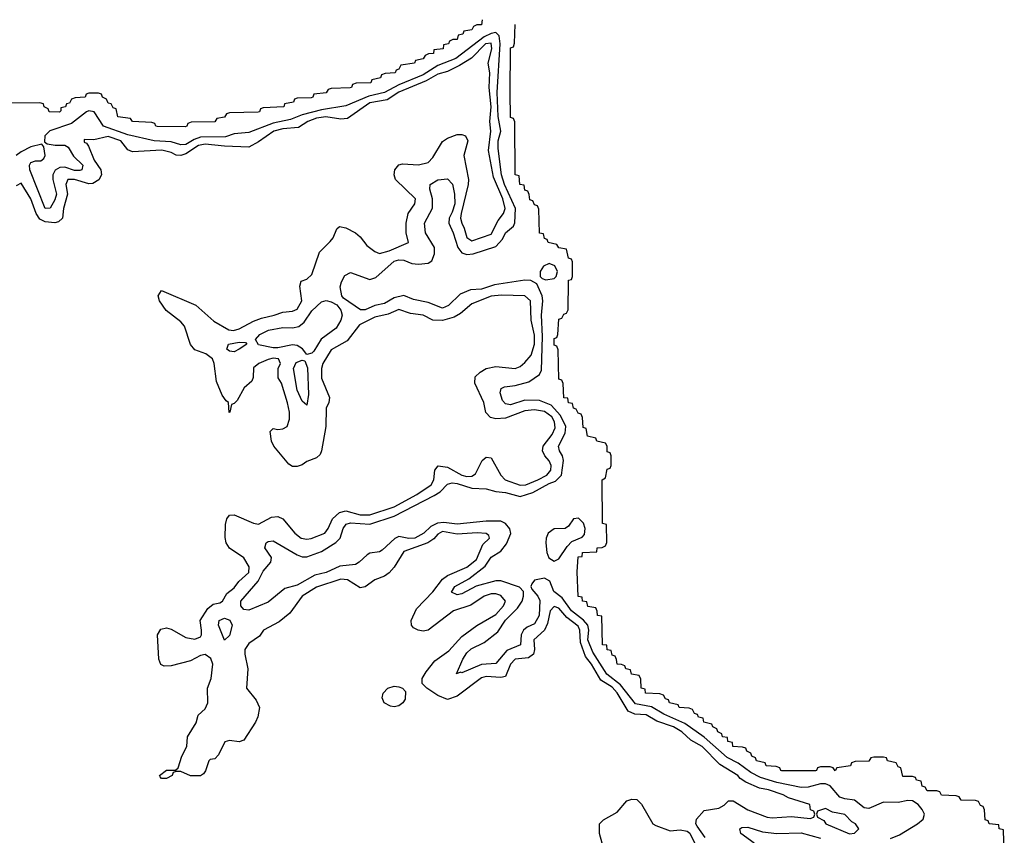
# Model space of a CAD drawing. Header units: inches. Extents: x 2710751 to 2829008, y 857003 to 965602.
# Tile 266 of 320: x 2781604 to 2785669, y 870263 to 873630. Entities that reach past the tile are written whole.
import ezdxf

# ---------------------------------------------------------------- set-up
doc = ezdxf.new("R2010")
doc.units = ezdxf.units.IN
doc.header["$MEASUREMENT"] = 0
doc.layers.add('C7887', color=7, linetype='Continuous')

msp = doc.modelspace()

# ---------------------------------------------------------------- linework, layer by layer
at = {"layer": 'C7887', "color": 2}
for points, elevation in [([(2783514, 873630), (2783510, 873609), (2783491.6, 873608.4), (2783478, 873602), (2783470, 873588), (2783438, 873582), (2783434, 873570), (2783414, 873566), (2783410, 873548.7), (2783392, 873548), (2783378, 873542), (2783374, 873530), (2783354, 873526), (2783352, 873510), (2783314, 873506), (2783312, 873490), (2783291.6, 873488.4), (2783278, 873482), (2783270, 873468), (2783238, 873462), (2783234, 873450), (2783178, 873442), (2783170, 873426), (2783158, 873422), (2783154, 873410), (2783112.7, 873407.3), (2783098, 873402), (2783094, 873390), (2783058, 873382), (2783054, 873370), (2782992.7, 873367.3), (2782978, 873362), (2782974, 873350), (2782969, 873349), (2782890, 873346), (2782878, 873342), (2782870, 873328), (2782818, 873322), (2782814, 873310), (2782807.3, 873307.3), (2782750, 873306), (2782738, 873302), (2782734, 873290), (2782698, 873282), (2782694, 873270), (2782610, 873266), (2782598, 873262), (2782594, 873250), (2782588.4, 873248.4), (2782470, 873246), (2782458, 873242), (2782450, 873228), (2782418, 873222), (2782410, 873208.7), (2782312.7, 873207.3), (2782298, 873202), (2782294, 873190), (2782287.3, 873187.3), (2782171.1, 873188.9), (2782166, 873190), (2782162, 873202), (2782150, 873206), (2782070, 873209), (2782062, 873222), (2782010, 873229), (2782002, 873262), (2781990, 873266), (2781982, 873282), (2781970, 873286), (2781962, 873302), (2781946, 873310), (2781942, 873322), (2781930, 873326), (2781890, 873326), (2781878, 873322), (2781874, 873310), (2781832.7, 873307.3), (2781818, 873302), (2781810, 873286), (2781798, 873282), (2781794, 873270), (2781774, 873266), (2781774, 873254), (2781768.7, 873248.7), (2781726, 873250), (2781722, 873262), (2781706, 873270), (2781702, 873282), (2781687.3, 873287.3), (2781570, 873286)], -2), ([(2785668.7, 870190), (2785666, 870286), (2785648, 870290), (2785646, 870306), (2785606, 870310), (2785602, 870322), (2785590, 870326), (2785587.3, 870367.3), (2785582, 870382), (2785570, 870386), (2785562, 870402), (2785550, 870406), (2785490, 870408), (2785482, 870422), (2785470, 870426), (2785410, 870428.7), (2785402, 870442), (2785390, 870446), (2785350, 870446), (2785342, 870462), (2785330, 870466), (2785326, 870486), (2785306, 870490), (2785302, 870502), (2785290, 870506), (2785250, 870506), (2785242, 870542), (2785230, 870546), (2785222, 870562), (2785186, 870570), (2785182, 870582), (2785170, 870586), (2785130, 870586), (2785118, 870582), (2785110, 870568.7), (2785052.7, 870567.3), (2785038, 870562), (2785034, 870550), (2784978, 870542), (2784970, 870529), (2784962, 870542), (2784950, 870546), (2784910, 870546), (2784898, 870542), (2784894, 870530), (2784888.9, 870528.9), (2784750.9, 870529.1), (2784746, 870530), (2784742, 870542), (2784727.3, 870547.3), (2784686, 870550), (2784682, 870562), (2784646, 870570), (2784642, 870582), (2784626, 870590), (2784622, 870602), (2784606, 870610), (2784602, 870622), (2784587.3, 870627.3), (2784548, 870630), (2784546, 870646), (2784528, 870650), (2784526, 870666), (2784506, 870670), (2784502, 870682), (2784486, 870690), (2784482, 870702), (2784466, 870710), (2784462, 870722), (2784428, 870730), (2784426, 870746), (2784406, 870750), (2784402, 870762), (2784390, 870766), (2784382, 870782), (2784367.3, 870787.3), (2784326, 870790), (2784322, 870802), (2784286, 870810), (2784282, 870822), (2784270, 870826), (2784262, 870842), (2784247.3, 870847.3), (2784188, 870850), (2784186, 870866), (2784169.2, 870870), (2784168, 870908), (2784162, 870922), (2784130, 870928), (2784126, 870946), (2784106, 870950), (2784102, 870962), (2784088, 870968), (2784070, 870968.7), (2784068.4, 870988.4), (2784062, 871002), (2784050, 871006), (2784046, 871026), (2784030, 871028), (2784027.3, 871047.3), (2784010, 871048.7), (2784007.3, 871167.3), (2783989, 871170), (2783988.4, 871188.4), (2783982, 871202), (2783950, 871208), (2783946, 871226), (2783928, 871230), (2783926, 871246), (2783910, 871248), (2783906, 871350), (2783910, 871412), (2783926, 871414), (2783928, 871430), (2783987.3, 871432.7), (2783988.7, 871450), (2784008.4, 871451.6), (2784022, 871458), (2784028, 871472), (2784026, 871546), (2784009.4, 871550), (2784008, 871730), (2784022, 871738), (2784030, 871774), (2784042, 871778), (2784046, 871790), (2784046, 871830), (2784042, 871842), (2784030, 871846), (2784028.9, 871868.9), (2784022, 871882), (2783986, 871890), (2783982, 871902), (2783948, 871910), (2783942, 871942), (2783930, 871946), (2783927.3, 871987.3), (2783922, 872002), (2783910, 872006), (2783902, 872022), (2783890, 872026), (2783886, 872046), (2783870, 872048), (2783867.3, 872067.3), (2783850, 872068.7), (2783848, 872128), (2783842, 872142), (2783830, 872146), (2783827.3, 872267.3), (2783822, 872282), (2783810, 872286), (2783810, 872314), (2783822, 872318), (2783826, 872330), (2783830, 872394), (2783842, 872398), (2783850, 872414), (2783862, 872418), (2783868, 872432), (2783869.2, 872549.2), (2783870, 872554), (2783882, 872558), (2783886, 872570), (2783886, 872630), (2783882, 872642), (2783870, 872646), (2783862, 872682), (2783830, 872688), (2783822, 872702), (2783786, 872710), (2783782, 872722), (2783770, 872726), (2783766, 872746), (2783750, 872748), (2783747.3, 872847.3), (2783742, 872862), (2783730, 872866), (2783722, 872882), (2783710, 872886), (2783708, 872908), (2783702, 872922), (2783690, 872926), (2783687.3, 872947.3), (2783669.3, 872950), (2783666, 872986), (2783649.4, 872990), (2783648.4, 873208.4), (2783642, 873222), (2783630, 873226), (2783629.3, 873330), (2783629.7, 873510), (2783630, 873514), (2783642, 873518), (2783647.3, 873532.7), (2783649.8, 873610.2)], -2), ([(2785199.5, 870250), (2785235.5, 870264.5), (2785309.8, 870310.2), (2785334, 870330), (2785338.7, 870350), (2785329.7, 870370), (2785312.4, 870390), (2785290, 870405.7), (2785270, 870407.1), (2785230, 870398.9), (2785170, 870399.7), (2785110, 870373), (2785090, 870376.9), (2785050, 870408), (2785010, 870413.3), (2784990, 870420.5), (2784950, 870466.6), (2784930, 870475.8), (2784910, 870475.5), (2784858.5, 870461.5), (2784830, 870460.3), (2784730, 870480.2), (2784661.8, 870501.8), (2784621.7, 870521.7), (2784570, 870560.3), (2784524.3, 870584.3), (2784430, 870668.1), (2784350, 870724), (2784262.6, 870762.6), (2784212.9, 870792.9), (2784145.6, 870805.6), (2784084.4, 870884.4), (2784028.3, 870928.3), (2783970, 871018.3), (2783949.1, 871070), (2783953.2, 871110), (2783949.8, 871130), (2783931.5, 871151.5), (2783881.8, 871190), (2783843, 871243), (2783809.6, 871270), (2783792.4, 871312.4), (2783770, 871324.7), (2783730, 871315.6), (2783718.4, 871301.6), (2783714.9, 871290), (2783718.8, 871278.8), (2783743.8, 871250), (2783751.5, 871231.6), (2783748.8, 871170), (2783730, 871135.6), (2783698.4, 871121.6), (2783683.7, 871110), (2783674, 871090), (2783671.1, 871048.9), (2783614.7, 871025.3), (2783570, 870971.6), (2783510, 870968.6), (2783430, 870934), (2783423.6, 870936.4), (2783408, 870930), (2783433.6, 870990), (2783450, 871015.5), (2783467.7, 871032.3), (2783521.5, 871058.5), (2783577.8, 871102.2), (2783610, 871150.4), (2783659.8, 871200.2), (2783678, 871230), (2783684.2, 871250), (2783683.7, 871270), (2783667.8, 871287.8), (2783590, 871314), (2783570, 871313.3), (2783488.5, 871291.5), (2783430, 871259.6), (2783410, 871255.1), (2783387.2, 871267.2), (2783400.9, 871290), (2783458, 871322), (2783525.8, 871374.2), (2783550, 871410.4), (2783590, 871435.5), (2783614, 871466), (2783631.9, 871508.1), (2783627.8, 871527.8), (2783610, 871549.7), (2783590, 871559.1), (2783530, 871559.8), (2783410, 871547.7), (2783354.7, 871554.7), (2783329.2, 871550.8), (2783301.8, 871538.2), (2783272.4, 871510), (2783234.8, 871490), (2783210, 871488.7), (2783170, 871495.8), (2783152.3, 871487.7), (2783099.9, 871440.1), (2783090, 871433.6), (2783050, 871427.3), (2783038.7, 871421.3), (2783006, 871390), (2782990, 871381), (2782925.9, 871374.1), (2782870, 871347.2), (2782822.6, 871337.4), (2782750, 871295.1), (2782698.2, 871281.8), (2782630, 871225.1), (2782550, 871191.6), (2782530, 871195.6), (2782516.9, 871210), (2782516.9, 871230), (2782588.1, 871311.9), (2782610, 871353.4), (2782641.2, 871390), (2782644, 871410), (2782616, 871450), (2782621.2, 871470), (2782630, 871476.3), (2782650, 871479.1), (2782750, 871420.4), (2782770, 871412.2), (2782790, 871412.2), (2782850, 871434.6), (2782908.9, 871471.1), (2782926.6, 871490), (2782939.7, 871530), (2782952.6, 871547.4), (2782970, 871552.4), (2783050, 871547.8), (2783150, 871580.2), (2783315, 871665), (2783339.4, 871680.6), (2783370, 871712.7), (2783390, 871717.4), (2783410, 871714.7), (2783470, 871695.5), (2783530, 871693.7), (2783570, 871682.6), (2783610, 871678.5), (2783670, 871661.1), (2783722.4, 871677.6), (2783790, 871715.5), (2783815.5, 871724.5), (2783840.7, 871750), (2783849.6, 871810), (2783844.5, 871830), (2783832, 871850), (2783828, 871870), (2783856.5, 871923.5), (2783858.7, 871950), (2783836.6, 871996.6), (2783798.2, 872038.2), (2783750, 872057.6), (2783690, 872059.7), (2783630, 872039.7), (2783610, 872044.2), (2783597.7, 872057.7), (2783587.3, 872090), (2783592.3, 872107.7), (2783605.8, 872114.2), (2783650, 872119.5), (2783705.4, 872134.6), (2783750, 872164.7), (2783757.6, 872182.4), (2783762.7, 872322.7), (2783758.2, 872410), (2783764, 872470), (2783761.1, 872490), (2783739.3, 872539.3), (2783713.8, 872553.8), (2783690, 872555.1), (2783564.3, 872535.7), (2783510, 872517.7), (2783465.7, 872514.3), (2783422.8, 872497.2), (2783374.9, 872450), (2783350, 872439.7), (2783290, 872462.6), (2783230, 872474.3), (2783190, 872491.3), (2783150, 872481.1), (2783110, 872458.3), (2783070, 872449.8), (2783030, 872432.8), (2783011.5, 872431.5), (2782940.5, 872480.5), (2782934.5, 872490), (2782926.8, 872526.8), (2782932, 872548), (2782946.3, 872573.7), (2782970, 872586), (2783050, 872558), (2783074.9, 872565.1), (2783150, 872632.9), (2783170, 872638.9), (2783190, 872637), (2783222.7, 872622.8), (2783250, 872620.3), (2783290, 872624.6), (2783304.9, 872635.1), (2783317, 872663), (2783316, 872690), (2783279.7, 872750), (2783275.6, 872790), (2783308.4, 872851.6), (2783308.4, 872890), (2783297.6, 872930), (2783299.3, 872950), (2783330, 872968.2), (2783370, 872973), (2783390.3, 872950.3), (2783399.6, 872910), (2783400.2, 872870), (2783390, 872835.1), (2783376.9, 872810), (2783375.6, 872790), (2783394.3, 872750), (2783412.7, 872690), (2783430, 872667), (2783450, 872660.3), (2783476.6, 872663.4), (2783570, 872693.7), (2783596.6, 872723.4), (2783610, 872750.5), (2783642.7, 872777.3), (2783648.1, 872791.9), (2783650.8, 872850), (2783605.7, 872950), (2783592.5, 872990), (2783578.9, 873098.9), (2783579.8, 873130), (2783590.8, 873170), (2783579.1, 873230), (2783574.6, 873330), (2783587.1, 873530), (2783583.3, 873563.3), (2783570, 873576.8), (2783550, 873573.3), (2783521.4, 873558.6), (2783404.9, 873470), (2783330, 873441), (2783270, 873402), (2783170, 873361), (2783110, 873329), (2783045.9, 873314.1), (2782950, 873274.5), (2782850, 873258.3), (2782770, 873236.8), (2782722.7, 873217.3), (2782650, 873202.2), (2782550, 873164.7), (2782490, 873158.5), (2782454.2, 873145.8), (2782350, 873144.7), (2782324.5, 873135.5), (2782290, 873114.6), (2782270, 873112.8), (2782230, 873126.2), (2782159, 873130), (2782050, 873154.8), (2781949.8, 873189.8), (2781911.1, 873250), (2781890, 873253.3), (2781880.5, 873250), (2781818.3, 873201.7), (2781729.3, 873170.7), (2781708.5, 873150), (2781706.4, 873126.4), (2781717.3, 873117.3), (2781751.4, 873111.4), (2781790, 873111.7), (2781804.4, 873104.4), (2781826.7, 873066.7), (2781865.5, 873030), (2781861, 873010), (2781852.8, 873007.2), (2781830, 873007.8), (2781790, 873021), (2781770, 873019.7), (2781751.3, 873008.7), (2781741.7, 872990), (2781740.9, 872970), (2781755.8, 872910), (2781750, 872886.6), (2781730, 872851.8), (2781709.7, 872850), (2781646.2, 873010), (2781645.1, 873030), (2781650, 873040.7), (2781670, 873047.2), (2781692.1, 873047.9), (2781703.5, 873056.5), (2781709.7, 873070), (2781704.5, 873104.5), (2781695.5, 873115.5), (2781650, 873105.6), (2781610, 873085.1), (2781590.3, 873069.7)], 2), ([(2784433.6, 870253.6), (2784400.2, 870300.2), (2784395.3, 870310), (2784398, 870330), (2784430, 870364.7), (2784490, 870374.8), (2784512.5, 870387.5), (2784530, 870404.7), (2784550, 870404.7), (2784610, 870367.7), (2784690, 870337.3), (2784710, 870334.8), (2784790, 870340.7), (2784867.3, 870332.7), (2784882, 870338), (2784886, 870350), (2784882, 870362), (2784868.4, 870368.4), (2784866, 870390), (2784777.5, 870417.5), (2784755.3, 870430), (2784695.3, 870450), (2784657.7, 870457.7), (2784602, 870482), (2784578, 870498), (2784569, 870510), (2784494.5, 870554.5), (2784420.9, 870630), (2784375.1, 870655.1), (2784337, 870690), (2784303.7, 870710), (2784234.3, 870734.3), (2784190, 870759.6), (2784143.5, 870763.5), (2784115.4, 870775.4), (2784070, 870851.2), (2784050, 870873.8), (2784002.9, 870902.9), (2783965.1, 870970), (2783940.3, 871000.3), (2783919.1, 871059.1), (2783916.4, 871110), (2783910, 871126.6), (2783862.2, 871162.2), (2783830, 871200.5), (2783810, 871207.3), (2783794.4, 871190), (2783783.2, 871136.8), (2783770.2, 871109.8), (2783726.7, 871070), (2783728.8, 871030), (2783724.9, 871010), (2783703.9, 870996.1), (2783650, 870989.6), (2783630.4, 870970), (2783610, 870919), (2783590, 870914), (2783530, 870918.7), (2783510, 870913.3), (2783410, 870837.6), (2783370, 870822.9), (2783330, 870839.5), (2783285.2, 870870), (2783265.2, 870890), (2783266, 870910), (2783282, 870938), (2783317.5, 870982.5), (2783375.2, 871024.8), (2783430, 871083.8), (2783491.5, 871128.5), (2783570, 871174.9), (2783601.6, 871210), (2783609.1, 871229.1), (2783590, 871253), (2783570, 871259.7), (2783550, 871259.7), (2783522, 871250), (2783466.5, 871213.5), (2783394.8, 871190), (2783290, 871109.5), (2783270, 871105.6), (2783249.7, 871109.7), (2783230, 871119.5), (2783221.6, 871130), (2783219.7, 871150), (2783242.3, 871197.7), (2783310, 871268.4), (2783350, 871320.4), (2783370, 871335.8), (2783449.4, 871370), (2783490, 871401.6), (2783516.4, 871463.6), (2783544, 871490), (2783540.4, 871500.4), (2783529.3, 871509.3), (2783492.3, 871512.2), (2783410, 871505.7), (2783350, 871517.2), (2783330, 871506.3), (2783313.4, 871486.6), (2783289.4, 871470.6), (2783190, 871434.5), (2783150, 871369.2), (2783130, 871346), (2783110, 871332.7), (2783070, 871317.2), (2783030, 871289), (2783010, 871284), (2782957.6, 871317.6), (2782930, 871319.6), (2782830, 871287.3), (2782770.7, 871250), (2782719.6, 871180.4), (2782675.6, 871144.4), (2782611.3, 871110), (2782594.4, 871085.6), (2782550, 871055.3), (2782534, 871030), (2782533.4, 871010), (2782546, 870950), (2782540.5, 870870), (2782580.9, 870820.9), (2782594, 870790), (2782587.5, 870752.5), (2782577.3, 870730), (2782530, 870655.3), (2782510, 870648.7), (2782470, 870654), (2782451.6, 870648.4), (2782425.4, 870594.6), (2782410, 870578), (2782390, 870575.3), (2782384.7, 870570), (2782371.6, 870528.4), (2782363.6, 870516.4), (2782350, 870508), (2782310, 870508), (2782270, 870526), (2782250, 870526), (2782238, 870522), (2782234, 870510), (2782210, 870498), (2782190, 870498), (2782184, 870504), (2782182, 870510), (2782210, 870531.3), (2782248, 870532), (2782258, 870542), (2782274, 870590), (2782294, 870630), (2782297.2, 870670), (2782332.3, 870727.7), (2782341.5, 870758.5), (2782370, 870784.7), (2782381.2, 870810), (2782379.3, 870870), (2782394.5, 870910), (2782400.9, 870970), (2782392.7, 870992.7), (2782370, 871009.2), (2782350, 871005.2), (2782310, 870982.7), (2782230, 870962), (2782200.4, 870960.4), (2782187.3, 870967.3), (2782178, 870990), (2782173.2, 871090), (2782186.3, 871113.7), (2782210, 871119.1), (2782230, 871114), (2782290, 871079.5), (2782326.8, 871073.2), (2782350, 871082.8), (2782354.5, 871090), (2782354.5, 871110), (2782349.4, 871150), (2782381, 871199), (2782402.5, 871217.5), (2782430, 871223), (2782441.2, 871230), (2782459.5, 871260.5), (2782490, 871284.9), (2782509.3, 871310.7), (2782550, 871347.3), (2782551.4, 871371.4), (2782530, 871408.7), (2782470, 871448.7), (2782457.2, 871470), (2782452.9, 871492.9), (2782453.6, 871546.4), (2782459, 871570), (2782470, 871584.7), (2782490, 871586), (2782570, 871551), (2782590, 871547.7), (2782643.2, 871576.8), (2782670, 871578.8), (2782691, 871570), (2782740.7, 871510), (2782766, 871490), (2782790, 871485.5), (2782807.9, 871487.9), (2782864, 871510), (2782878, 871530), (2782895.6, 871570), (2782924.6, 871595.4), (2782950, 871602.6), (2783010, 871586.2), (2783050, 871585.2), (2783150, 871619), (2783243.6, 871670), (2783302.4, 871710), (2783313.7, 871730), (2783318, 871770), (2783332.3, 871787.7), (2783370, 871783.1), (2783430, 871749.2), (2783450, 871744), (2783470, 871744.9), (2783485.4, 871754.6), (2783513.2, 871810), (2783530, 871824), (2783550, 871820.7), (2783590.6, 871750), (2783607.7, 871730), (2783670, 871708), (2783693.2, 871710), (2783742.9, 871730), (2783780.5, 871750), (2783796.8, 871770), (2783797.6, 871790), (2783790, 871809.4), (2783771.5, 871830), (2783762.4, 871850), (2783765.6, 871870), (2783802, 871918), (2783814.3, 871945.7), (2783811.9, 871970), (2783800.4, 871990), (2783770, 872012.8), (2783730, 872019.3), (2783690, 872014.8), (2783610, 871985.1), (2783570, 871982.4), (2783548.1, 871988.1), (2783527.9, 872007.9), (2783519.6, 872050), (2783482.4, 872130), (2783484, 872156), (2783504.6, 872175.4), (2783529.7, 872190.3), (2783570, 872198), (2783650, 872190.4), (2783670, 872198.4), (2783690, 872214.4), (2783715.4, 872244.6), (2783729.7, 872290), (2783730, 872328), (2783715.6, 872390), (2783712.6, 872470), (2783690, 872489.6), (2783592.7, 872492.7), (2783550, 872488), (2783470, 872457.6), (2783423.4, 872416.6), (2783398, 872402), (2783350, 872387.8), (2783309.7, 872389.7), (2783269.5, 872409.5), (2783217.7, 872417.7), (2783170, 872433), (2783125.9, 872414.1), (2783070, 872401.3), (2783006.8, 872370), (2782956.1, 872303.9), (2782890, 872266.6), (2782855.5, 872210), (2782850.6, 872190), (2782850.6, 872150), (2782883, 872070), (2782880.7, 872050), (2782870, 872026), (2782868.2, 871950), (2782850.8, 871850), (2782844.5, 871835.5), (2782830, 871821.2), (2782790, 871806), (2782770, 871792.7), (2782750, 871785.2), (2782730, 871785.2), (2782715.5, 871795.5), (2782654, 871870), (2782644, 871890), (2782638, 871930), (2782650, 871942), (2782670, 871938), (2782690, 871941), (2782708, 871950), (2782718.6, 871981.4), (2782718.4, 872010), (2782710, 872048.7), (2782685.2, 872130), (2782671.9, 872151.9), (2782671.5, 872190), (2782680.5, 872210), (2782673.2, 872230), (2782650, 872232), (2782630, 872227.8), (2782590.8, 872210), (2782570, 872192.7), (2782567.7, 872152.3), (2782562, 872138), (2782531, 872110), (2782502, 872058), (2782490, 872046), (2782478, 872042), (2782472, 872010), (2782468.4, 872008.4), (2782466, 872050), (2782456.4, 872056.4), (2782440.2, 872080.2), (2782416, 872136), (2782407.3, 872210), (2782400.7, 872230), (2782373.2, 872250), (2782326.9, 872266.9), (2782309.7, 872289.7), (2782284.8, 872364.7), (2782270, 872382), (2782209, 872430), (2782182, 872470), (2782175.3, 872490), (2782190, 872511.3), (2782331.8, 872451.8), (2782405.2, 872385.3), (2782467.3, 872350), (2782486.8, 872346.8), (2782510, 872353.1), (2782570, 872386), (2782602, 872398), (2782655.3, 872410), (2782690, 872423), (2782730, 872427.3), (2782750, 872434.8), (2782769.5, 872470), (2782761.2, 872530), (2782766, 872550), (2782790, 872558.8), (2782810, 872578), (2782841.2, 872670), (2782886.2, 872713.8), (2782898, 872730), (2782912.9, 872767.1), (2782924, 872776), (2782950, 872770.7), (2782990.3, 872750.3), (2783010, 872733.4), (2783037.6, 872697.6), (2783070, 872673.4), (2783090, 872664.9), (2783130, 872675.3), (2783209, 872710), (2783199.6, 872750), (2783199.6, 872790), (2783207.6, 872830), (2783236, 872870), (2783238, 872890), (2783156, 872970), (2783149.4, 872990), (2783152.7, 873010), (2783169.6, 873030.4), (2783184.5, 873035.5), (2783250, 873030.4), (2783290, 873040.5), (2783310, 873060.7), (2783350, 873127.7), (2783370, 873140.5), (2783410, 873155.5), (2783430, 873156.3), (2783444.7, 873150), (2783454, 873130), (2783437.3, 873070), (2783457, 872970), (2783455.8, 872950), (2783426.4, 872830), (2783424.4, 872810), (2783428.9, 872790), (2783439.5, 872770), (2783450.3, 872730.4), (2783470, 872716.4), (2783550, 872744.2), (2783579.8, 872800.3), (2783601.6, 872830), (2783608, 872850), (2783598.4, 872890), (2783560.4, 872980.4), (2783539.1, 873090), (2783549.6, 873169.6), (2783545.4, 873210), (2783549.8, 873270), (2783542.4, 873350), (2783544.5, 873410), (2783538, 873450), (2783553.6, 873510), (2783550, 873533.3), (2783527.6, 873530), (2783468.8, 873471.2), (2783419.5, 873440.5), (2783370, 873416.4), (2783330, 873405.7), (2783282.2, 873377.8), (2783170, 873331.3), (2783120.7, 873299.3), (2783050, 873286.4), (2782958, 873222), (2782930, 873219.1), (2782868.5, 873228.5), (2782830, 873224.1), (2782794, 873210), (2782755.2, 873184.8), (2782690, 873179.8), (2782652.7, 873170), (2782590, 873125.4), (2782550, 873104.2), (2782450, 873107.2), (2782370, 873116.5), (2782342.4, 873110), (2782290, 873076.4), (2782269.7, 873069.7), (2782250, 873071), (2782230, 873081.7), (2782190.8, 873090.8), (2782070, 873085.1), (2782050, 873093.2), (2782021.6, 873130), (2781970, 873147.4), (2781910, 873134.5), (2781870, 873135.3), (2781870, 873124.7), (2781879.8, 873119.8), (2781888, 873108), (2781911.7, 873050), (2781939.5, 873010), (2781942.4, 872990), (2781931.5, 872968.4), (2781906.3, 872953.7), (2781890, 872952.2), (2781830, 872969.7), (2781802.8, 872970), (2781795.3, 872950), (2781802.3, 872910), (2781785.7, 872850), (2781780.5, 872810), (2781765.1, 872794.9), (2781750, 872791.3), (2781710, 872795.6), (2781687.1, 872807.1), (2781672.9, 872830), (2781650.9, 872890), (2781610, 872954.5), (2781590, 872943.6)], 6), ([(2784008.7, 870230), (2783997.2, 870270), (2783998, 870310), (2784014, 870326), (2784070, 870358), (2784110, 870404.7), (2784131.6, 870411.6), (2784151.1, 870411.1), (2784170.9, 870390.9), (2784218, 870310), (2784230, 870302.8), (2784290, 870281), (2784330, 870286), (2784359.8, 870279.8), (2784371.1, 870271.1), (2784390, 870232)], 6), ([(2784636, 870230), (2784580.9, 870270), (2784577.2, 870290), (2784584.9, 870295.1), (2784610, 870297), (2784670, 870277.4), (2784730, 870270.3), (2784830, 870272.6), (2784910, 870251.5)], 2)]:
    msp.add_lwpolyline(points, dxfattribs=dict(at, elevation=elevation))
for points, elevation in [([(2783790, 872623.9), (2783767, 872613), (2783752.2, 872590), (2783753.4, 872570), (2783761.1, 872561.1), (2783776.7, 872556.7), (2783810, 872561.3), (2783818.7, 872570), (2783823.8, 872590), (2783813.8, 872613.8)], 2), ([(2782790, 872248), (2782771.8, 872271.8), (2782750, 872284.7), (2782730, 872288.2), (2782670, 872274.7), (2782650, 872275.8), (2782590, 872288), (2782578, 872310), (2782595.3, 872330), (2782631.5, 872348.5), (2782690, 872359.6), (2782730, 872358.5), (2782756.8, 872363.2), (2782778.8, 872381.2), (2782810, 872428.2), (2782850, 872464.9), (2782870, 872470.7), (2782890, 872465.5), (2782912.8, 872452.8), (2782930.4, 872430.4), (2782935.3, 872410), (2782930.3, 872390), (2782910, 872357), (2782849.2, 872310.8), (2782818.4, 872261.6), (2782810, 872253.6)], 2), ([(2782490, 872259.3), (2782470, 872261.2), (2782459, 872270), (2782466, 872290), (2782510, 872299.1), (2782536.9, 872296.9), (2782542, 872290), (2782510, 872269.2)], 2), ([(2782790, 872038), (2782770, 872055.3), (2782750, 872101.2), (2782734.7, 872190), (2782745.7, 872214.3), (2782770, 872224.9), (2782781, 872221), (2782792.7, 872192.7), (2782797.1, 872082.9)], 2), ([(2783911.6, 871571.6), (2783890, 871569.2), (2783870, 871539.3), (2783856, 871530), (2783810, 871528.5), (2783785.3, 871510), (2783777.7, 871490), (2783776.5, 871470), (2783780.8, 871430), (2783788.1, 871408.1), (2783810, 871394.4), (2783830, 871404.4), (2783864.3, 871455.7), (2783883.7, 871476.3), (2783926.3, 871493.7), (2783935.5, 871504.5), (2783938, 871530), (2783931.1, 871551.1)], 2), ([(2782450, 871068), (2782425.6, 871130), (2782427.3, 871150), (2782450, 871159.5), (2782471.3, 871151.3), (2782481.6, 871130), (2782470, 871088)], 2), ([(2783150, 870792.7), (2783135.5, 870795.5), (2783109.4, 870809.4), (2783101.2, 870830), (2783105.2, 870850), (2783124, 870870), (2783150, 870879.1), (2783170, 870876.3), (2783184.7, 870870), (2783196.3, 870856.3), (2783195.2, 870824.8), (2783186, 870810), (2783170, 870797.2)], 6), ([(2784930, 870373.2), (2784898, 870362), (2784894, 870350), (2784898, 870338), (2784923.6, 870323.6), (2784932, 870310), (2785030, 870268.2), (2785050, 870272), (2785068, 870290), (2785054, 870310), (2785039, 870319), (2785010, 870348.7), (2784959, 870359)], 6)]:
    msp.add_lwpolyline(points, close=True, dxfattribs=dict(at, elevation=elevation))

doc.saveas('drawing.dxf')
